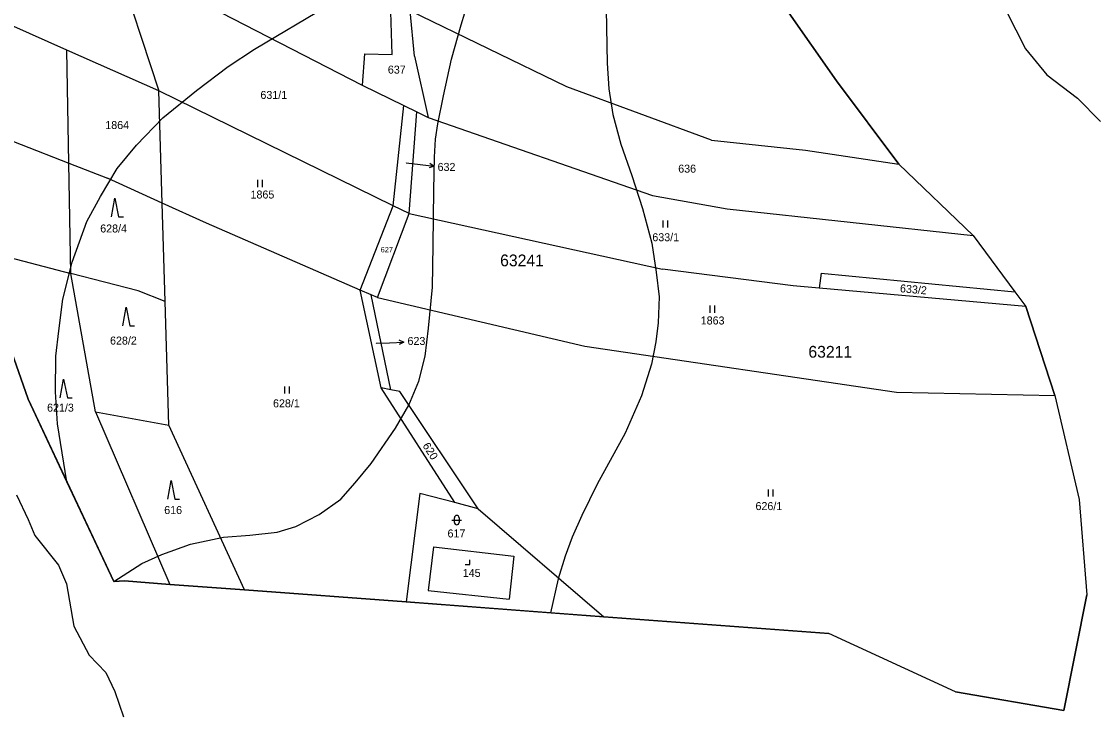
# Model space of a CAD drawing. Extents: x -546762 to -540209, y -1046851 to -1035694.
# Drawn here: x -544180.8 to -543953, y -1042857.5 to -1042709.8 of the extents above; entities that cross this region are included whole.
import ezdxf

# ---------------------------------------------------------------- set-up
doc = ezdxf.new("R2010")
doc.units = 0
for name, color, linetype in [('Vrstva 1', 7, 'Continuous'), ('Vrstva 16', 7, 'Continuous'), ('Vrstva 18', 7, 'Continuous'), ('Vrstva 19', 7, 'Continuous'), ('Vrstva 25', 7, 'Continuous'), ('Vrstva 4', 7, 'Continuous'), ('Vrstva 52', 7, 'Continuous'), ('Vrstva 53', 7, 'Continuous'), ('Vrstva 6', 7, 'Continuous')]:
    doc.layers.add(name, color=color, linetype=linetype)

msp = doc.modelspace()

# ---------------------------------------------------------------- linework, layer by layer
at = {"layer": 'Vrstva 1'}
for points in [[(-544160.83, -1042696.24), (-544108.35, -1042723.28)], [(-544160.83, -1042696.24), (-544151.55, -1042724.51)], [(-544007.6, -1042722.34), (-544023.53, -1042699.54)], [(-544102, -1042716.81), (-544102.35, -1042705.45)], [(-544064.86, -1042723.62), (-544098.16, -1042707.48)], [(-544097.26, -1042717.14), (-544098.16, -1042707.48)], [(-544171.15, -1042715.82), (-544183.05, -1042710.54)], [(-544170.69, -1042739.88), (-544171.15, -1042715.82)], [(-544151.55, -1042724.51), (-544171.15, -1042715.82)], [(-544107.9, -1042716.64), (-544108.35, -1042723.28)], [(-544107.9, -1042716.64), (-544102, -1042716.81)], [(-544097.26, -1042717.14), (-544094.33, -1042730.13)], [(-544108.35, -1042723.28), (-544099.48, -1042727.61)], [(-543994.35, -1042740.08), (-544007.6, -1042722.34)], [(-544150.85, -1042748.38), (-544151.55, -1042724.51)], [(-544101.75, -1042748.91), (-544151.55, -1042724.51)], [(-544034.13, -1042734.97), (-544064.86, -1042723.62)], [(-544201.18, -1042727.96), (-544170.69, -1042739.88)], [(-544101.75, -1042748.91), (-544099.48, -1042727.61)], [(-544099.48, -1042727.61), (-544096.72, -1042728.96)], [(-544098.41, -1042750.55), (-544096.72, -1042728.96)], [(-544096.72, -1042728.96), (-544094.33, -1042730.13)], [(-544094.33, -1042730.13), (-544046.69, -1042746.71)], [(-544034.13, -1042734.97), (-544014.13, -1042737.08)], [(-544014.13, -1042737.08), (-543994.35, -1042740.08)], [(-544170.25, -1042763.28), (-544170.69, -1042739.88)], [(-544170.69, -1042739.88), (-544162.5, -1042743.08)], [(-543994.35, -1042740.08), (-543978.53, -1042755.27)], [(-544150.85, -1042748.38), (-544162.5, -1042743.08)], [(-544141.47, -1042752.65), (-544150.85, -1042748.38)], [(-544150.23, -1042769.27), (-544150.85, -1042748.38)], [(-544046.69, -1042746.71), (-544030.8, -1042749.6)], [(-544108.8, -1042766.84), (-544101.75, -1042748.91)], [(-544105.11, -1042768.44), (-544098.41, -1042750.55)], [(-544098.41, -1042750.55), (-544101.75, -1042748.91)], [(-544098.41, -1042750.55), (-544044.57, -1042762.39)], [(-544030.8, -1042749.6), (-543978.53, -1042755.27)], [(-544108.8, -1042766.84), (-544141.47, -1042752.65)], [(-543978.53, -1042755.27), (-543969.68, -1042767.22)], [(-544190.63, -1042757.99), (-544170.25, -1042763.28)], [(-544190.05, -1042759.66), (-544179.37, -1042790.05)], [(-544165.02, -1042792.68), (-544170.25, -1042763.28)], [(-544016.81, -1042765.93), (-544044.57, -1042762.39)], [(-544010.85, -1042763.27), (-544011.25, -1042766.43)], [(-544010.85, -1042763.27), (-543969.68, -1042767.22)], [(-544011.25, -1042766.43), (-544016.81, -1042765.93)], [(-543967.35, -1042770.36), (-544011.25, -1042766.43)], [(-544106.48, -1042767.85), (-544108.8, -1042766.84)], [(-544104.32, -1042787.59), (-544108.8, -1042766.84)], [(-544105.11, -1042768.44), (-544106.48, -1042767.85)], [(-544102.26, -1042788.01), (-544106.48, -1042767.85)], [(-544105.11, -1042768.44), (-544061.07, -1042778.73)], [(-543969.68, -1042767.22), (-543967.35, -1042770.36)], [(-544149.45, -1042795.53), (-544150.23, -1042769.27)], [(-543961.17, -1042789.27), (-543967.35, -1042770.36)], [(-544061.07, -1042778.73), (-543994.81, -1042788.52)], [(-544088.7, -1042811.99), (-544104.32, -1042787.59)], [(-544102.26, -1042788.01), (-544104.32, -1042787.59)], [(-544100.34, -1042788.41), (-544102.26, -1042788.01)], [(-544083.69, -1042813.29), (-544100.34, -1042788.41)], [(-543994.81, -1042788.52), (-543961.17, -1042789.27)], [(-543961.17, -1042789.27), (-543956.03, -1042811.37)], [(-544179.37, -1042790.05), (-544161.17, -1042828.79)], [(-544165.02, -1042792.68), (-544149.26, -1042829.37)], [(-544133.37, -1042830.56), (-544149.45, -1042795.53)], [(-544096.1, -1042810.06), (-544099.01, -1042833.12)], [(-544088.7, -1042811.99), (-544096.1, -1042810.06)], [(-544083.69, -1042813.29), (-544088.7, -1042811.99)], [(-543956.03, -1042811.37), (-543954.4, -1042831.58)], [(-544083.69, -1042813.29), (-544057.02, -1042836.26)], [(-544093.2, -1042821.37), (-544094.35, -1042830.65)], [(-544093.2, -1042821.37), (-544076.17, -1042823.41)], [(-544076.17, -1042823.41), (-544077.16, -1042832.5)], [(-544161.17, -1042828.79), (-544158.87, -1042828.65)], [(-544158.87, -1042828.65), (-544149.26, -1042829.37)], [(-544149.26, -1042829.37), (-544133.37, -1042830.56)], [(-544133.37, -1042830.56), (-544099.01, -1042833.12)], [(-544094.35, -1042830.65), (-544077.16, -1042832.5)], [(-543959.26, -1042856.2), (-543954.4, -1042831.58)], [(-544099.01, -1042833.12), (-544057.02, -1042836.26)], [(-544057.02, -1042836.26), (-544009.18, -1042839.83)], [(-543982.29, -1042852.21), (-544009.18, -1042839.83)], [(-543982.29, -1042852.21), (-543959.26, -1042856.2)]]:
    msp.add_lwpolyline(points, dxfattribs=at)
at = {"layer": 'Vrstva 16'}
for p, q in [((-544096.07, -1042740.14), (-544093.09, -1042740.52)), ((-544102.53, -1042778.02), (-544099.53, -1042777.88))]:
    msp.add_line(p, q, dxfattribs=at)
for points in [[(-544098.99, -1042739.77), (-544096.07, -1042740.14)], [(-544094.02, -1042739.9), (-544093.09, -1042740.52), (-544094.15, -1042740.89)], [(-544105.42, -1042778.15), (-544102.53, -1042778.02)], [(-544100.55, -1042777.43), (-544099.53, -1042777.88), (-544100.51, -1042778.43)]]:
    msp.add_lwpolyline(points, dxfattribs=at)
at = {"layer": 'Vrstva 25'}
for p, q in [((-544130.55, -1042744.94), (-544130.55, -1042743.44)), ((-544129.55, -1042744.94), (-544129.55, -1042743.44)), ((-544044.44, -1042753.54), (-544044.44, -1042752.04)), ((-544043.44, -1042753.54), (-544043.44, -1042752.04)), ((-544034.43, -1042771.64), (-544034.43, -1042770.14)), ((-544033.43, -1042771.64), (-544033.43, -1042770.14)), ((-544124.8, -1042788.84), (-544124.8, -1042787.34)), ((-544123.8, -1042788.84), (-544123.8, -1042787.34)), ((-544022.06, -1042810.73), (-544022.06, -1042809.23)), ((-544021.06, -1042810.73), (-544021.06, -1042809.23)), ((-544089.28, -1042815.71), (-544087.28, -1042815.71)), ((-544088.78, -1042816.21), (-544088.78, -1042815.21)), ((-544087.78, -1042815.21), (-544087.78, -1042816.21))]:
    msp.add_line(p, q, dxfattribs=at)
for points in [[(-544161.61, -1042751.3), (-544160.91, -1042747.3), (-544160.11, -1042751.3), (-544159.11, -1042751.3)], [(-544159.23, -1042774.45), (-544158.53, -1042770.45), (-544157.73, -1042774.45), (-544156.73, -1042774.45)], [(-544172.51, -1042789.76), (-544171.81, -1042785.76), (-544171.01, -1042789.76), (-544170.01, -1042789.76)], [(-544149.65, -1042811.29), (-544148.95, -1042807.29), (-544148.15, -1042811.29), (-544147.15, -1042811.29)], [(-544086.48, -1042825.16), (-544085.48, -1042825.16), (-544085.48, -1042824.16)]]:
    msp.add_lwpolyline(points, dxfattribs=at)
for centre, start, end in [((-544088.28, -1042815.21), 0, 180), ((-544088.28, -1042816.21), 180, 0)]:
    msp.add_arc(centre, 0.5, start, end, dxfattribs=at)
at = {"layer": 'Vrstva 4'}
for points in [[(-543973.61, -1042703.41), (-543967.39, -1042715.57)], [(-543967.39, -1042715.57), (-543962.85, -1042721.12)], [(-543962.85, -1042721.12), (-543956.37, -1042726.05)], [(-543956.37, -1042726.05), (-543951.51, -1042730.98)], [(-544181.85, -1042810.38), (-544179.34, -1042815.6)], [(-544179.34, -1042815.6), (-544177.9, -1042819.02)], [(-544177.9, -1042819.02), (-544172.88, -1042825.32)], [(-544172.88, -1042825.32), (-544171.21, -1042829.27)], [(-544171.21, -1042829.27), (-544169.66, -1042838.27)], [(-544169.66, -1042838.27), (-544166.35, -1042844.45)], [(-544166.35, -1042844.45), (-544162.84, -1042848.08)], [(-544162.84, -1042848.08), (-544160.89, -1042852.14)], [(-544160.89, -1042852.14), (-544159.09, -1042857.49)]]:
    msp.add_lwpolyline(points, dxfattribs=at)
at = {"layer": 'Vrstva 52'}
for points in [[(-544017.46, -1042510.83), (-544018.75, -1042539.99), (-544006.86, -1042546.1), (-544016.14, -1042553.71), (-544032.97, -1042563.33), (-544060.37, -1042588.02), (-544058.8, -1042589.78), (-543996.4, -1042659.82), (-544001.87, -1042667.74), (-544007.21, -1042675.58), (-544023.53, -1042699.54), (-544007.6, -1042722.34), (-543994.35, -1042740.08), (-543978.53, -1042755.27), (-543969.68, -1042767.22), (-543967.35, -1042770.36), (-543961.17, -1042789.27), (-543956.03, -1042811.37), (-543954.4, -1042831.58), (-543959.26, -1042856.2), (-543982.29, -1042852.21), (-544009.18, -1042839.83), (-544057.02, -1042836.26), (-544068.37, -1042835.41)], [(-544056.67, -1042699.5), (-544056.29, -1042718.62), (-544055.93, -1042724.05), (-544055.08, -1042729.5), (-544053.38, -1042735.8), (-544051.08, -1042742.47), (-544048.78, -1042749.49), (-544046.84, -1042756.88), (-544045.87, -1042763.06), (-544045.27, -1042768.28), (-544045.46, -1042773.82), (-544045.95, -1042777.83), (-544046.92, -1042782.61), (-544048.99, -1042789.33), (-544052.45, -1042797.22), (-544058.41, -1042808.08), (-544061.68, -1042814.74), (-544063.76, -1042819.35), (-544065.21, -1042823.37), (-544066.74, -1042828.21), (-544068.37, -1042835.41)], [(-544171.14, -1042807.57), (-544173.08, -1042795.27), (-544173.56, -1042788.49), (-544173.44, -1042780.85), (-544172.84, -1042775.52), (-544171.94, -1042768.76), (-544170.01, -1042760.88), (-544166.86, -1042752.28), (-544163.95, -1042746.95), (-544160.44, -1042741.01), (-544156.32, -1042736.04), (-544150.75, -1042730.23), (-544143.6, -1042724.41), (-544136.82, -1042719.32), (-544131.24, -1042715.67), (-544115.74, -1042706.46)], [(-544161.17, -1042828.79), (-544155.16, -1042824.95), (-544150.92, -1042823.02), (-544144.86, -1042820.83), (-544137.84, -1042819.38), (-544132.27, -1042818.9), (-544126.45, -1042818.29), (-544122.46, -1042817.08), (-544117.49, -1042814.53), (-544112.89, -1042811.26), (-544109.86, -1042807.82), (-544106.47, -1042803.66), (-544101.28, -1042796.18), (-544098.48, -1042791.31), (-544096.3, -1042786.22), (-544094.97, -1042780.89), (-544094.24, -1042774.95), (-544093.39, -1042766.22), (-544093.27, -1042757.26), (-544093.15, -1042745.63), (-544093, -1042738.56), (-544092.8, -1042734.75), (-544092.31, -1042731.5), (-544091.07, -1042725.55), (-544089.4, -1042717.79), (-544087.33, -1042710.45), (-544085.74, -1042705.37)], [(-544171.14, -1042807.57), (-544179.37, -1042790.05), (-544190.05, -1042759.66), (-544197.42, -1042761.34), (-544198.93, -1042761.68)], [(-544161.17, -1042828.79), (-544171.14, -1042807.57)], [(-544068.37, -1042835.41), (-544099.01, -1042833.12), (-544133.37, -1042830.56), (-544149.26, -1042829.37), (-544158.87, -1042828.65), (-544161.17, -1042828.79)]]:
    msp.add_lwpolyline(points, dxfattribs=at)
at = {"layer": 'Vrstva 6'}
for points in [[(-544155.95, -1042766.99), (-544170.25, -1042763.28)], [(-544150.23, -1042769.27), (-544155.95, -1042766.99)], [(-544165.02, -1042792.68), (-544149.45, -1042795.53)]]:
    msp.add_lwpolyline(points, dxfattribs=at)

# ---------------------------------------------------------------- texts
at = {"layer": 'Vrstva 16'}
for s, p in [('632', (-544092.34, -1042741.52)), ('623', (-544098.73, -1042778.5))]:
    msp.add_text(s, height=1.7, dxfattribs=at).set_placement(p)
at = {"layer": 'Vrstva 18'}
for s, height, p in [('637', 1.7, (-544102.91, -1042720.84)), ('631/1', 1.7, (-544129.99, -1042726.22)), ('1864', 1.7, (-544162.95, -1042732.62)), ('632', 0.1, (-544099.1, -1042739.77)), ('636', 1.7, (-544041.21, -1042741.88)), ('1865', 1.7, (-544132.09, -1042747.38)), ('628/4', 1.7, (-544164.03, -1042754.6)), ('633/1', 1.7, (-544046.71, -1042756.46)), ('627', 1.14, (-544104.44, -1042758.82)), ('1863', 1.7, (-544036.43, -1042774.15)), ('628/2', 1.7, (-544161.94, -1042778.42)), ('623', 0.1, (-544105.53, -1042778.15)), ('621/3', 1.7, (-544175.32, -1042792.67)), ('628/1', 1.7, (-544127.31, -1042791.76)), ('626/1', 1.7, (-544024.79, -1042813.59)), ('616', 1.7, (-544150.43, -1042814.43)), ('617', 1.7, (-544090.23, -1042819.4))]:
    msp.add_text(s, height=height, dxfattribs=at).set_placement(p)
for s, rotation, p in [('633/2', 355.0487, (-543994.14, -1042767.28)), ('620', 302.5749, (-544095.61, -1042799.91))]:
    msp.add_text(s, height=1.7, rotation=rotation, dxfattribs=at).set_placement(p)
at = {"layer": 'Vrstva 19'}
msp.add_text('145', height=1.7, dxfattribs=at).set_placement((-544086.99, -1042827.79))
at = {"layer": 'Vrstva 53'}
for s, p in [('63241', (-544079.05, -1042761.78)), ('63211', (-544013.55, -1042781.2))]:
    msp.add_text(s, height=2.5, dxfattribs=at).set_placement(p)

doc.saveas('drawing.dxf')
